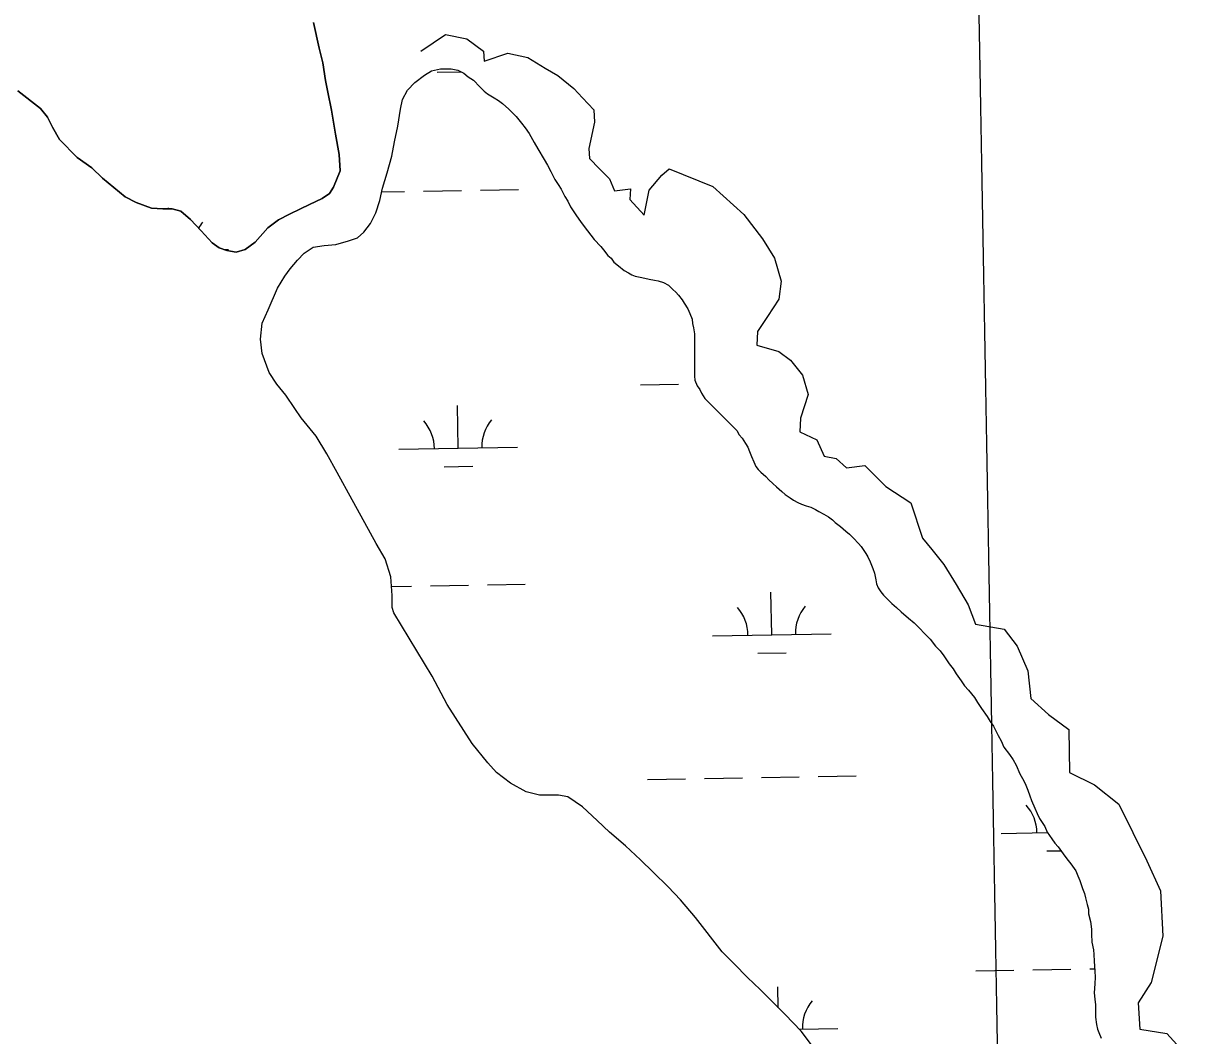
# Model space of a CAD drawing. Extents: x 3903937 to 3942190, y 260677 to 286651.
# Drawn here: x 3933832 to 3934816, y 273842 to 274695 of the extents above; entities that cross this region are included whole.
import ezdxf

# ---------------------------------------------------------------- set-up
doc = ezdxf.new("R2010")
doc.units = 0
for name, color, linetype in [('V-GRID-MAJR', 7, 'Continuous'), ('V-RIVR-EDGE', 7, 'Continuous'), ('V-TOPO-SHOR', 7, 'Continuous'), ('V-WETL-SWMP', 7, 'Continuous')]:
    doc.layers.add(name, color=color, linetype=linetype)

msp = doc.modelspace()

# ---------------------------------------------------------------- linework, layer by layer
at = {"layer": 'V-GRID-MAJR'}
msp.add_spline([(3934784.974, 266484.05), (3934676.585, 272542.013), (3934568.162, 278601.901), (3934459.739, 284661.781), (3934459.704, 284663.713)], degree=3, dxfattribs=at)
at = {"layer": 'V-RIVR-EDGE'}
msp.add_lwpolyline([(3934167.5250854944, 274672.09885877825), (3934188.077339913, 274686.00185441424), (3934206.211682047, 274682.37498598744), (3934220.1146776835, 274672.09885877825), (3934220.7191557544, 274663.6361657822), (3934240.6669321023, 274670.28542456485), (3934257.5923180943, 274666.6585561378), (3934272.0997918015, 274657.5913850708), (3934282.980397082, 274651.5466043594), (3934296.278914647, 274640.665999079), (3934303.532651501, 274632.8077841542), (3934313.2043006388, 274622.5316569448), (3934313.80877871, 274612.2555297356), (3934308.972954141, 274589.88984110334), (3934309.577432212, 274581.42714810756), (3934318.040125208, 274572.96445511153), (3934326.502818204, 274564.5017621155), (3934330.734164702, 274554.2256349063), (3934344.032682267, 274556.0390691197), (3934343.4282041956, 274546.9718980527), (3934355.5177656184, 274533.6733804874), (3934359.7491121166, 274554.83011297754), (3934370.629717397, 274567.52415247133), (3934376.674498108, 274572.96445511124), (3934413.5476604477, 274557.85250333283), (3934439.5402175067, 274534.27785855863), (3934455.2566473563, 274513.7256041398), (3934465.5327745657, 274497.4046962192), (3934470.973077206, 274478.0613979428), (3934469.159642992, 274462.94944616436), (3934459.487993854, 274448.44197245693), (3934451.025300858, 274435.74793296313), (3934450.420822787, 274424.2628496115), (3934469.159642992, 274418.8225469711), (3934478.8312921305, 274411.5688101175), (3934489.10741934, 274398.8747706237), (3934493.943243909, 274382.55386270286), (3934487.2939851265, 274362.60608635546), (3934486.6895070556, 274351.12100300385), (3934501.1969807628, 274344.4717442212), (3934507.241761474, 274330.568748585), (3934517.5178886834, 274328.7553143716), (3934525.9805816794, 274320.8970994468), (3934541.697011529, 274322.7105336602), (3934559.226875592, 274305.1806695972), (3934580.383608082, 274291.27767396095), (3934590.05525722, 274261.65824847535), (3934597.913472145, 274251.98659933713), (3934608.189599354, 274239.29255984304), (3934618.4657265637, 274222.36717385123), (3934628.7418537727, 274205.4417878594), (3934634.7866344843, 274189.1208799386), (3934658.9657573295, 274184.8895334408), (3934669.84636261, 274170.3820597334), (3934678.9135336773, 274149.8298053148), (3934681.331445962, 274126.25516054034), (3934696.4433977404, 274112.95664297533), (3934713.368783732, 274100.26260348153), (3934713.9732618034, 274063.99391921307), (3934735.129994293, 274053.7177920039), (3934755.6822487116, 274037.39688408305), (3934779.2568934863, 273989.6431164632), (3934790.7419768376, 273964.2550374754), (3934792.555411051, 273926.1729189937), (3934782.883761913, 273886.88184436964), (3934772.0031566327, 273869.9564583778), (3934773.212112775, 273847.5907697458), (3934796.1822794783, 273843.963901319), (3934816.130055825, 273822.202690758)], dxfattribs=at)
at = {"layer": 'V-TOPO-SHOR'}
for points in [[(3934065.9590000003, 274539.068), (3934073.501, 274542.83), (3934084.221, 274547.78), (3934090.375, 274551.942), (3934093.951, 274557.295), (3934099.517, 274571.179), (3934098.737, 274584.87), (3934095.378, 274602.134), (3934092.222, 274622.176), (3934089.062, 274637.454), (3934087.086, 274647.377), (3934084.718, 274662.061), (3934081.755, 274674.564), (3934076.895, 274696.176)], [(3934499.913, 273829.924), (3934487.824, 273846.004), (3934474.545, 273859.904), (3934466.22, 273868.047), (3934453.3340000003, 273881.152), (3934442.827, 273891.282), (3934431.33, 273902.601), (3934421.221, 273912.927), (3934398.826, 273941.716), (3934386.342, 273956.805), (3934375.835, 273967.529), (3934363.15, 273980.04), (3934352.642, 273990.366), (3934339.954, 274002.281), (3934326.276, 274013.799), (3934315.966, 274023.531), (3934303.676, 274035.049), (3934291.384, 274043.395), (3934283.448, 274044.789), (3934267.377, 274045.002), (3934256.269, 274047.79), (3934242.9820000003, 274054.943), (3934231.0870000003, 274064.082), (3934223.951, 274072.02400000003), (3934210.711, 274088.502), (3934189.711, 274121.299), (3934177.034, 274145.318), (3934144.542, 274198.715), (3934143.16, 274203.081), (3934143.168, 274213.201), (3934142.1890000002, 274229.075), (3934137.2430000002, 274244.156), (3934129.715, 274257.061), (3934120.208, 274274.528), (3934109.511, 274293.783), (3934096.8340000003, 274317.00800000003), (3934088.3170000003, 274332.689), (3934079.203, 274347.379), (3934066.716, 274362.866), (3934061.168, 274370.80700000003), (3934053.64, 274381.925), (3934046.109, 274391.454), (3934039.5700000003, 274401.18200000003), (3934033.83, 274417.061), (3934032.255, 274429.164), (3934033.852, 274442.654), (3934038.823, 274453.957), (3934046.7770000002, 274472.205), (3934052.737, 274482.318), (3934057.306, 274488.663), (3934063.4620000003, 274495.8), (3934069.022, 274501.74700000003), (3934076.7660000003, 274506.7), (3934085.894, 274508.082), (3934095.8140000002, 274509.065), (3934106.333, 274512.03), (3934114.072, 274514.801), (3934119.434, 274519.36), (3934124.9960000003, 274526.696), (3934129.5670000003, 274535.619), (3934132.949, 274546.132), (3934135.142, 274556.646), (3934138.923, 274569.538), (3934143.1010000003, 274583.62200000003), (3934145.296, 274595.722), (3934148.083, 274608.815), (3934150.279, 274623.098), (3934152.073, 274631.23), (3934156.048, 274639.162), (3934162.403, 274645.705), (3934170.542, 274651.847), (3934176.497, 274655.413), (3934183.864, 274657.098)], [(3933827.9620000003, 274638.681), (3933846.798, 274623.585), (3933852.7430000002, 274616.43700000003), (3933857.1010000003, 274607.901), (3933863.045, 274597.58), (3933877.909, 274582.289), (3933890.203, 274573.548), (3933899.1240000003, 274565.00800000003), (3933918.355, 274549.318), (3933927.4790000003, 274544.549), (3933940.568, 274539.775), (3933950.091, 274539.17100000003), (3933957.828, 274539.164), (3933965.168, 274537.174), (3933973.2970000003, 274530.02400000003), (3933982.216, 274520.493), (3933991.532, 274510.564), (3933997.48, 274506.194), (3934003.826, 274504.004), (3934011.762, 274502.61), (3934019.502, 274504.983), (3934027.839, 274511.127), (3934038.366, 274523.02), (3934047.5, 274529.76), (3934056.829, 274534.71), (3934065.9590000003, 274539.068)]]:
    msp.add_lwpolyline(points, dxfattribs=at)
at = {"layer": 'V-WETL-SWMP'}
for p, q in [((3934181.278839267, 274654.321720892), (3934201.2139766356, 274654.6726138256)), ((3934134.4812551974, 274553.48151238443), (3934153.635311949, 274553.8186569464)), ((3934169.6328339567, 274554.10024103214), (3934201.6278779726, 274554.6634092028)), ((3934217.625399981, 274554.94499328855), (3934249.6204439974, 274555.508161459)), ((3933954.7983763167, 274539.1667415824), (3933954.7856995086, 274539.8869438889)), ((3934001.7867196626, 274504.7086668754), (3934005.411519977, 274504.7724696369)), ((3934352.535208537, 274390.7928487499), (3934384.530252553, 274391.3560169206)), ((3934198.8601596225, 274337.3380419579), (3934198.2265954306, 274373.3324664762)), ((3934148.867903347, 274336.458091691), (3934248.8524158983, 274338.2179922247)), ((3934187.1335883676, 274321.698243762), (3934211.12987138, 274322.12061989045)), ((3934142.6936620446, 274220.8995341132), (3934159.4900610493, 274221.19517981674)), ((3934175.4875830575, 274221.4767639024), (3934207.4826270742, 274222.0399320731)), ((3934223.4801490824, 274222.3215161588), (3934255.4751930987, 274222.88468432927)), ((3934463.104280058, 274180.10212381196), (3934462.470715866, 274216.09654833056)), ((3934413.112023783, 274179.22217354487), (3934513.096536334, 274180.9820740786)), ((3934451.3777088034, 274164.4623256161), (3934475.373991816, 274164.8847017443)), ((3934358.389957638, 274058.16937162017), (3934390.3850016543, 274058.73253979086)), ((3934406.382523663, 274059.0141238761), (3934438.377567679, 274059.57729204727)), ((3934454.3750896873, 274059.8588761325), (3934486.370133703, 274060.42204430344)), ((3934502.3676557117, 274060.7036283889), (3934534.362699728, 274061.26679655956)), ((3934656.5529197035, 274012.6676961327), (3934695.4583469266, 274013.3524990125)), ((3934694.8186047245, 273997.9078482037), (3934706.7216294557, 273998.1173620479)), ((3934635.18003339, 273896.8416160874), (3934667.1750774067, 273897.4047842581)), ((3934683.1725994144, 273897.6863683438), (3934715.1676434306, 273898.2495365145)), ((3934731.165165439, 273898.53112060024), (3934735.2143053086, 273898.6023924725)), ((3934468.6386391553, 273865.6808335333), (3934468.3254649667, 273883.4730712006)), ((3934486.1283543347, 273847.78085653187), (3934518.951285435, 273848.3585969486))]:
    msp.add_line(p, q, dxfattribs=at)
for points in [[(3934076.895, 274696.176), (3934081.754, 274674.564), (3934084.719, 274662.061), (3934087.086, 274647.377), (3934089.062, 274637.455), (3934092.222, 274622.176), (3934095.379, 274602.134), (3934098.737, 274584.87), (3934099.518, 274571.179), (3934093.95, 274557.29600000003), (3934090.3740000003, 274551.942), (3934084.22, 274547.781), (3934073.502, 274542.831), (3934065.9590000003, 274539.068), (3934056.829, 274534.711), (3934047.4990000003, 274529.759)], [(3934052.737, 274482.318), (3934057.306, 274488.663), (3934063.463, 274495.8), (3934069.023, 274501.74700000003), (3934076.7660000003, 274506.7), (3934085.893, 274508.081), (3934095.815, 274509.064), (3934106.333, 274512.031), (3934114.073, 274514.801), (3934119.434, 274519.36), (3934124.9960000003, 274526.696), (3934129.5670000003, 274535.62), (3934132.949, 274546.132), (3934135.1410000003, 274556.646), (3934138.9220000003, 274569.539), (3934143.1010000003, 274583.62200000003), (3934145.295, 274595.722), (3934148.0840000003, 274608.815), (3934150.279, 274623.098), (3934152.072, 274631.231), (3934156.0470000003, 274639.163), (3934162.4020000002, 274645.705), (3934170.542, 274651.848), (3934176.497, 274655.414), (3934183.863, 274657.098)], [(3934183.863, 274657.098), (3934193.012, 274657.09), (3934198.58, 274655.891), (3934203.7490000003, 274653.5), (3934207.326, 274650.315), (3934211.699, 274647.526), (3934217.2630000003, 274641.952), (3934220.84, 274638.369), (3934223.622, 274635.98), (3934229.188, 274632.793), (3934232.7660000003, 274630.403), (3934236.344, 274628.013), (3934241.511, 274623.235), (3934244.69, 274620.05), (3934247.87, 274616.865), (3934252.24, 274611.292), (3934255.419, 274607.311), (3934258.597, 274602.53500000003), (3934262.966, 274594.974), (3934266.143, 274589.8), (3934271.306, 274580.646), (3934274.0870000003, 274575.87), (3934276.866, 274570.697), (3934280.44, 274563.931), (3934283.221, 274559.553), (3934285.6040000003, 274555.57300000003), (3934288.781, 274549.604), (3934291.164, 274545.624), (3934293.5470000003, 274540.848), (3934297.916, 274534.082), (3934300.697, 274530.499), (3934303.478, 274526.51900000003), (3934307.849, 274520.549), (3934310.63, 274516.966), (3934313.4110000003, 274513.384), (3934318.975, 274507.412), (3934321.359, 274504.625), (3934324.935, 274499.849), (3934327.717, 274497.46), (3934330.1010000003, 274494.275), (3934334.076, 274491.089), (3934338.846, 274487.107), (3934342.424, 274485.115), (3934345.207, 274483.522), (3934347.99, 274482.326), (3934353.558, 274481.128), (3934359.9220000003, 274479.929), (3934364.296, 274479.129), (3934367.478, 274478.331), (3934371.852, 274477.13300000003), (3934376.2260000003, 274474.743), (3934379.8030000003, 274471.16000000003), (3934382.187, 274468.771), (3934384.572, 274466.382), (3934387.751, 274462.401), (3934389.339, 274459.615), (3934392.517, 274454.839), (3934394.105, 274450.86), (3934396.089, 274446.085), (3934396.484, 274442.505), (3934397.276, 274438.924), (3934398.0670000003, 274433.752), (3934398.0640000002, 274430.172), (3934398.061, 274426.592), (3934398.055, 274419.83), (3934398.0500000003, 274414.261), (3934398.046, 274409.487), (3934398.04, 274403.521), (3934398.035, 274397.952), (3934398.43, 274394.76900000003), (3934400.415, 274389.994), (3934402.401, 274386.81), (3934403.989, 274383.626), (3934406.77, 274379.248), (3934409.552, 274376.461), (3934413.923, 274372.082), (3934417.5, 274368.499), (3934420.282, 274365.712), (3934426.6410000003, 274359.342), (3934431.41, 274354.564), (3934433.795, 274352.175), (3934435.7800000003, 274348.593), (3934438.165, 274345.80700000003), (3934440.9450000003, 274341.429), (3934442.931, 274338.245), (3934444.519, 274334.663), (3934446.106, 274330.286), (3934448.091, 274325.909), (3934449.679, 274321.93), (3934451.666, 274319.541), (3934454.0500000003, 274317.152), (3934458.025, 274313.569), (3934460.807, 274310.782), (3934463.986, 274307.597), (3934467.166, 274304.81), (3934471.538, 274300.828), (3934474.3200000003, 274298.439), (3934478.693, 274295.65), (3934481.4760000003, 274293.659), (3934485.054, 274291.667), (3934488.235, 274290.07300000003)], [(3934047.4990000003, 274529.759), (3934038.366, 274523.021), (3934027.84, 274511.127), (3934019.502, 274504.984), (3934011.762, 274502.61), (3934003.827, 274504.005), (3933997.48, 274506.194), (3933991.532, 274510.564), (3933982.216, 274520.492), (3933973.296, 274530.02400000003), (3933965.168, 274537.173), (3933957.829, 274539.164), (3933950.091, 274539.17100000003), (3933940.568, 274539.775), (3933927.478, 274544.548), (3933918.355, 274549.318), (3933899.1240000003, 274565.009), (3933890.204, 274573.548), (3933877.91, 274582.289), (3933863.044, 274597.579), (3933857.1010000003, 274607.902), (3933852.7430000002, 274616.43700000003), (3933846.798, 274623.585), (3933827.963, 274638.68)], [(3934499.914, 273829.923), (3934487.825, 273846.005), (3934474.545, 273859.905), (3934466.219, 273868.047), (3934453.3340000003, 273881.153), (3934442.828, 273891.281), (3934431.33, 273902.6), (3934421.221, 273912.926), (3934398.827, 273941.715), (3934386.341, 273956.805), (3934375.835, 273967.528), (3934363.149, 273980.039), (3934352.642, 273990.365), (3934339.955, 274002.281), (3934326.275, 274013.8), (3934315.967, 274023.531), (3934303.676, 274035.05), (3934291.383, 274043.39400000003), (3934283.448, 274044.789), (3934267.377, 274045.002), (3934256.269, 274047.79), (3934242.9820000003, 274054.944), (3934231.086, 274064.081), (3934223.951, 274072.02400000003), (3934210.7120000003, 274088.503), (3934189.711, 274121.298), (3934177.034, 274145.317), (3934144.543, 274198.716), (3934143.159, 274203.082), (3934143.168, 274213.201), (3934142.19, 274229.074), (3934137.2430000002, 274244.157), (3934129.715, 274257.06), (3934120.207, 274274.528), (3934109.511, 274293.783), (3934096.8340000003, 274317.00800000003), (3934088.316, 274332.689), (3934079.203, 274347.379), (3934066.717, 274362.866), (3934061.169, 274370.80700000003), (3934053.639, 274381.925), (3934046.109, 274391.455), (3934039.5700000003, 274401.18200000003), (3934033.83, 274417.06), (3934032.254, 274429.164), (3934033.853, 274442.654), (3934038.823, 274453.958), (3934046.776, 274472.205), (3934052.737, 274482.318)], [(3934488.235, 274290.07300000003), (3934492.2120000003, 274288.876), (3934496.1890000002, 274287.759), (3934500.085, 274285.766), (3934502.7090000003, 274284.014), (3934507.083, 274281.862), (3934511.058, 274279.551), (3934514.238, 274276.923), (3934516.623, 274274.773), (3934520.9960000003, 274271.348), (3934525.606, 274267.446), (3934528.627, 274264.897), (3934531.965, 274261.39400000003), (3934536.099, 274257.174), (3934538.403, 274254.626), (3934542.376, 274248.735), (3934544.203, 274245.79), (3934545.95, 274241.651), (3934548.3310000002, 274235.842), (3934549.6010000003, 274232.022), (3934550.8680000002, 274226.293), (3934551.502, 274223.03), (3934552.931, 274219.767), (3934555.076, 274216.344), (3934557.381, 274213.39900000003), (3934559.924, 274210.851), (3934564.375, 274206.551), (3934568.191, 274203.126), (3934572.324, 274199.304), (3934578.446, 274194.127), (3934583.057, 274190.305), (3934586.792, 274186.483), (3934592.753, 274180.192), (3934596.489, 274176.37), (3934601.1780000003, 274170.39900000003), (3934604.913, 274166.577), (3934608.251, 274162.358), (3934612.62, 274155.67100000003), (3934615.879, 274151.452), (3934618.421, 274147.313), (3934622.632, 274141.342), (3934625.572, 274137.203), (3934628.91, 274133.461), (3934633.9960000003, 274127.17100000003), (3934636.538, 274123.032), (3934639.875, 274118.097), (3934644.562, 274111.33), (3934647.1040000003, 274107.11100000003), (3934649.965, 274102.972), (3934653.856, 274095.172), (3934656.398, 274090.715), (3934658.7800000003, 274085.462), (3934663.548, 274079.252), (3934666.487, 274074.794), (3934669.029, 274070.257), (3934672.284, 274062.935), (3934674.429, 274058.876), (3934676.653, 274054.817), (3934678.955, 274049.087), (3934680.542, 274044.31200000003), (3934682.129, 274040.333), (3934684.9080000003, 274033.966), (3934686.893, 274029.588), (3934688.878, 274025.211), (3934693.247, 274018.445), (3934695.2320000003, 274013.67), (3934699.205, 274008.097), (3934701.588, 274004.515), (3934704.37, 274001.33), (3934708.74, 273995.36), (3934711.919, 273991.379), (3934715.097, 273987.001), (3934719.468, 273981.03), (3934721.055, 273977.051), (3934722.643, 273973.072), (3934725.023, 273966.30700000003), (3934726.611, 273961.93), (3934727.403, 273958.349), (3934728.989, 273952.779), (3934730.179, 273948.8), (3934730.1750000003, 273944.822), (3934731.761, 273938.457), (3934732.551, 273932.091), (3934732.5470000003, 273927.716), (3934732.938, 273920.953), (3934734.126, 273914.588), (3934734.52, 273910.609), (3934734.913, 273905.04), (3934735.304, 273896.686), (3934735.697, 273891.515), (3934735.294, 273885.946), (3934734.889, 273878.389), (3934735.282, 273872.82), (3934736.074, 273868.04600000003), (3934736.068, 273861.681), (3934736.0640000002, 273857.703), (3934736.855, 273851.73600000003), (3934737.647, 273847.757), (3934738.8370000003, 273844.972), (3934740.822, 273840.197)]]:
    msp.add_lwpolyline(points, dxfattribs=at)
for centre, radius, start, end in [((3934010.6452880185, 274505.3394697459), 35.24628790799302, 140.23657772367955, 150.26950159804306), ((3934143.6174231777, 274336.8405508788), 35.24628790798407, 0.23658072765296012, 41.78023906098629), ((3934254.0861839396, 274338.78499233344), 35.24628790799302, 140.23657772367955, 181.78023605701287), ((3934407.861543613, 274179.60463273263), 35.24628790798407, 0.23658072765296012, 41.78023906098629), ((3934518.3303043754, 274181.5490741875), 35.24628790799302, 140.23657772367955, 181.78023605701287), ((3934651.302439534, 274013.05015532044), 35.24628790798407, 0.23658072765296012, 41.78023906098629), ((3934524.1850534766, 273848.92559705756), 35.24628790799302, 140.23657772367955, 181.78023605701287)]:
    msp.add_arc(centre, radius, start, end, dxfattribs=at)

doc.saveas('drawing.dxf')
